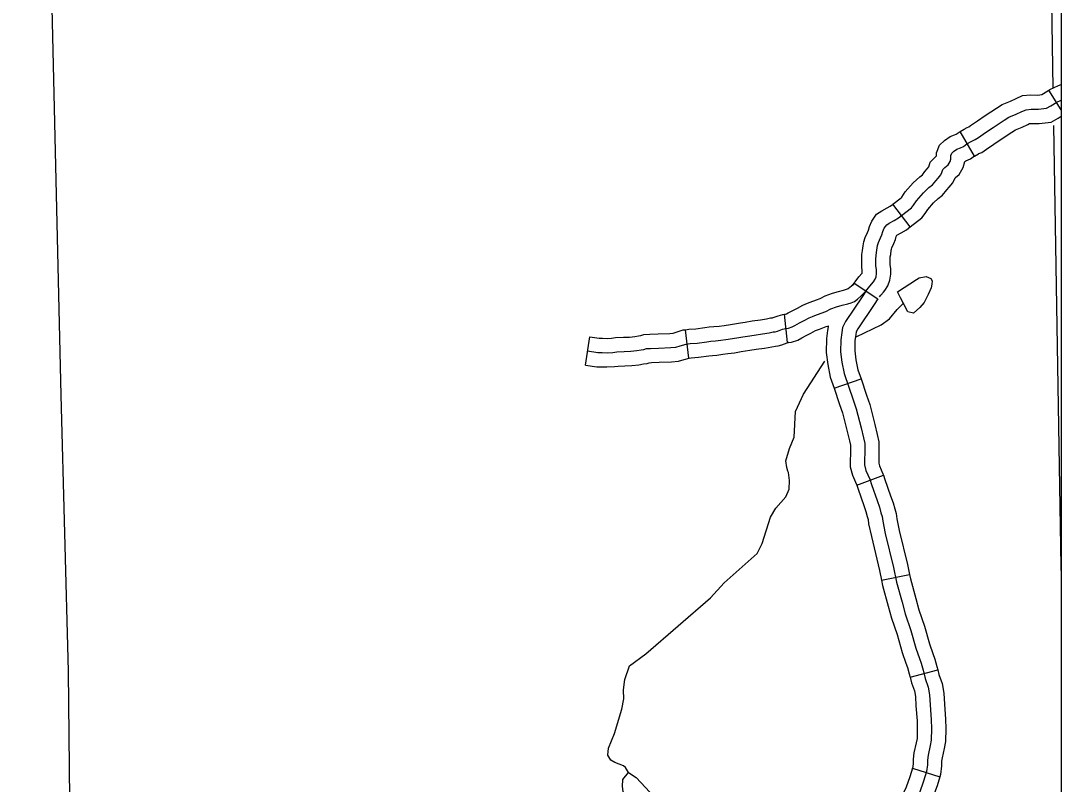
# Model space of a CAD drawing. Extents: x 1377389 to 1380723, y 1168351 to 1170484.
# Drawn here: x 1379738.6 to 1379848, y 1169225.5 to 1169305.8 of the extents above; entities that cross this region are included whole.
import ezdxf

# ---------------------------------------------------------------- set-up
doc = ezdxf.new("R2010")
doc.units = 0
doc.layers.add('B_Fill', color=7, linetype='Continuous')
doc.layers.add('B_Text', color=7, linetype='Continuous')

msp = doc.modelspace()

# ---------------------------------------------------------------- linework, layer by layer
at = {"layer": 'B_Fill'}
for p, q in [((1379848.03, 1169296.44), (1379846.72, 1169298.48)), ((1379838.91, 1169291.56), (1379837.39, 1169294.15)), ((1379832.14, 1169284.12), (1379830.32, 1169286.51)), ((1379826.23, 1169278.18), (1379828.73, 1169276.53)), ((1379819.23, 1169271.94), (1379818.92, 1169274.92)), ((1379808.84, 1169270.31), (1379808.49, 1169273.28)), ((1379797.99, 1169269.57), (1379798.42, 1169272.54)), ((1379824.13, 1169267.15), (1379826.97, 1169268.12)), ((1379826.52, 1169256.92), (1379829.33, 1169257.97)), ((1379829.13, 1169246.94), (1379832.06, 1169247.55)), ((1379832.14, 1169236.75), (1379835.04, 1169237.5)), ((1379832.4, 1169227.15), (1379835.26, 1169226.26))]:
    msp.add_line(p, q, dxfattribs=at)
for points in [[(1379846.79, 1169325.63), (1379846.79, 1169321.22), (1379847.17, 1169298.71)], [(1379744.46, 1169160.19), (1379743.8, 1169213.78), (1379743.57, 1169237.35), (1379742.81, 1169266.41), (1379741.46, 1169323.78)], [(1379837.39, 1169294.15), (1379837.81, 1169294.39), (1379838.14, 1169294.58), (1379838.32, 1169294.64), (1379838.49, 1169294.76), (1379839.23, 1169295.28), (1379840.04, 1169295.83), (1379841.23, 1169296.6), (1379841.81, 1169296.97), (1379842.69, 1169297.34), (1379843.28, 1169297.62), (1379843.97, 1169297.92), (1379844.83, 1169297.99), (1379845.57, 1169297.98), (1379846.01, 1169298.04), (1379846.17, 1169298.13), (1379846.72, 1169298.48)], [(1379846.72, 1169298.48), (1379846.85, 1169298.56), (1379847.74, 1169298.97), (1379848.03, 1169299.09)], [(1379831.23, 1169285.31), (1379832.29, 1169286.12), (1379832.48, 1169286.39), (1379832.81, 1169286.86), (1379833.54, 1169287.7), (1379834.12, 1169288.24), (1379834.48, 1169288.52), (1379834.85, 1169288.96), (1379835.08, 1169289.25), (1379835.37, 1169289.58), (1379835.49, 1169289.83), (1379835.59, 1169290.13), (1379835.79, 1169290.35), (1379836.14, 1169290.64), (1379836.34, 1169290.97), (1379836.42, 1169291.25), (1379836.42, 1169291.61), (1379836.52, 1169291.85), (1379836.71, 1169292.04), (1379837.05, 1169292.28), (1379837.42, 1169292.42), (1379837.75, 1169292.58), (1379838.11, 1169292.83), (1379838.57, 1169293.1), (1379838.76, 1169293.21), (1379838.99, 1169293.29), (1379839.34, 1169293.52), (1379840.08, 1169294.05), (1379840.87, 1169294.58), (1379842.04, 1169295.34), (1379842.51, 1169295.64), (1379843.3, 1169295.97), (1379843.9, 1169296.26), (1379844.34, 1169296.44), (1379844.88, 1169296.49), (1379845.65, 1169296.48), (1379846.5, 1169296.59), (1379846.94, 1169296.84), (1379847.56, 1169297.24), (1379848.03, 1169297.45)], [(1379838.91, 1169291.56), (1379839.33, 1169291.8), (1379839.38, 1169291.83), (1379839.67, 1169291.93), (1379840.19, 1169292.29), (1379840.94, 1169292.81), (1379841.7, 1169293.33), (1379842.85, 1169294.08), (1379843.21, 1169294.31), (1379843.91, 1169294.6), (1379844.52, 1169294.89), (1379844.71, 1169294.97), (1379844.93, 1169294.99), (1379845.73, 1169294.97), (1379846.99, 1169295.14), (1379847.72, 1169295.56), (1379848.03, 1169295.76)], [(1379830.32, 1169286.51), (1379831.2, 1169287.17), (1379831.25, 1169287.25), (1379831.63, 1169287.79), (1379832.46, 1169288.75), (1379833.15, 1169289.38), (1379833.43, 1169289.6), (1379833.69, 1169289.92), (1379833.94, 1169290.21), (1379834.1, 1169290.41), (1379834.26, 1169290.9), (1379834.76, 1169291.45), (1379834.92, 1169291.58), (1379834.92, 1169291.9), (1379835.24, 1169292.69), (1379835.75, 1169293.2), (1379836.35, 1169293.61), (1379836.82, 1169293.8), (1379836.99, 1169293.88), (1379837.3, 1169294.09), (1379837.39, 1169294.15)], [(1379847.24, 1169294.78), (1379848.01, 1169248.39), (1379848.03, 1169247.45)], [(1379832.14, 1169284.12), (1379833.38, 1169285.07), (1379833.71, 1169285.53), (1379834, 1169285.94), (1379834.61, 1169286.65), (1379835.09, 1169287.09), (1379835.54, 1169287.44), (1379836, 1169288.01), (1379836.23, 1169288.28), (1379836.63, 1169288.74), (1379836.89, 1169289.27), (1379836.91, 1169289.32), (1379837.28, 1169289.63), (1379837.73, 1169290.36), (1379837.91, 1169291), (1379838.01, 1169291.04), (1379838.5, 1169291.28), (1379838.92, 1169291.57), (1379838.91, 1169291.56)], [(1379827.06, 1169279.2), (1379827.09, 1169279.25), (1379827.1, 1169279.32), (1379827.1, 1169279.49), (1379827.04, 1169279.94), (1379827.04, 1169280.74), (1379827.06, 1169281.22), (1379827.11, 1169281.62), (1379827.18, 1169282.13), (1379827.26, 1169282.53), (1379827.42, 1169283), (1379827.64, 1169283.53), (1379827.75, 1169283.77), (1379827.85, 1169284.14), (1379828.11, 1169284.72), (1379828.61, 1169285.43), (1379829.17, 1169285.8), (1379829.73, 1169286.1), (1379830.05, 1169286.29), (1379830.29, 1169286.48)], [(1379798.2, 1169271.06), (1379799.29, 1169270.9), (1379799.72, 1169270.9), (1379800.24, 1169270.87), (1379800.85, 1169270.9), (1379801.26, 1169270.96), (1379802.05, 1169271), (1379802.73, 1169271.03), (1379803.39, 1169271.09), (1379803.82, 1169271.17), (1379804.13, 1169271.22), (1379804.4, 1169271.3), (1379804.83, 1169271.33), (1379805.66, 1169271.36), (1379806.94, 1169271.41), (1379807.48, 1169271.45), (1379807.94, 1169271.58), (1379808.58, 1169271.78), (1379808.98, 1169271.83), (1379809.72, 1169271.88), (1379810.76, 1169272.02), (1379811.17, 1169272.08), (1379811.64, 1169272.12), (1379812.23, 1169272.2), (1379812.75, 1169272.26), (1379813.44, 1169272.35), (1379814.1, 1169272.46), (1379814.54, 1169272.54), (1379815.02, 1169272.62), (1379815.71, 1169272.73), (1379816.61, 1169272.84), (1379817.29, 1169272.95), (1379817.72, 1169273.05), (1379817.95, 1169273.08), (1379818.19, 1169273.14), (1379818.72, 1169273.33), (1379819.04, 1169273.43), (1379819.34, 1169273.46), (1379819.73, 1169273.58), (1379820.02, 1169273.74), (1379820.51, 1169274), (1379820.98, 1169274.25), (1379821.52, 1169274.53), (1379821.86, 1169274.69), (1379822.12, 1169274.77), (1379822.79, 1169275.02), (1379823.28, 1169275.19), (1379823.8, 1169275.48), (1379824.4, 1169275.68), (1379825, 1169275.86), (1379825.57, 1169276), (1379825.93, 1169276.13), (1379826.3, 1169276.25), (1379826.6, 1169276.49), (1379826.99, 1169276.84), (1379827.48, 1169277.36), (1379827.89, 1169277.88), (1379828.27, 1169278.31), (1379828.44, 1169278.59), (1379828.55, 1169278.87), (1379828.6, 1169279.22), (1379828.6, 1169279.6), (1379828.54, 1169280.04), (1379828.54, 1169280.7), (1379828.55, 1169281.08), (1379828.6, 1169281.42), (1379828.66, 1169281.89), (1379828.71, 1169282.14), (1379828.82, 1169282.46), (1379829.02, 1169282.95), (1379829.17, 1169283.28), (1379829.26, 1169283.63), (1379829.42, 1169283.97), (1379829.67, 1169284.34), (1379829.94, 1169284.51), (1379830.46, 1169284.79), (1379830.9, 1169285.05), (1379831.23, 1169285.31)], [(1379829.33, 1169277.24), (1379829.48, 1169277.41), (1379829.79, 1169277.92), (1379830.01, 1169278.5), (1379830.1, 1169279.12), (1379830.1, 1169279.71), (1379830.04, 1169280.15), (1379830.04, 1169280.67), (1379830.05, 1169280.95), (1379830.09, 1169281.21), (1379830.14, 1169281.65), (1379830.16, 1169281.75), (1379830.22, 1169281.92), (1379830.41, 1169282.36), (1379830.59, 1169282.78), (1379830.68, 1169283.11), (1379830.73, 1169283.23), (1379830.73, 1169283.23), (1379831.19, 1169283.48), (1379831.75, 1169283.8), (1379832.18, 1169284.15)], [(1379818.92, 1169274.92), (1379819.03, 1169274.93), (1379819.14, 1169274.97), (1379819.31, 1169275.06), (1379819.81, 1169275.32), (1379820.28, 1169275.57), (1379820.85, 1169275.88), (1379821.33, 1169276.09), (1379821.63, 1169276.19), (1379822.28, 1169276.43), (1379822.67, 1169276.57), (1379823.2, 1169276.86), (1379823.95, 1169277.12), (1379824.61, 1169277.31), (1379825.14, 1169277.44), (1379825.44, 1169277.54), (1379825.56, 1169277.59), (1379825.63, 1169277.64), (1379825.95, 1169277.92), (1379826.34, 1169278.34), (1379826.74, 1169278.84), (1379827.09, 1169279.24)], [(1379831.14, 1169276.65), (1379830.8, 1169277.28), (1379832.81, 1169278.58), (1379833.1, 1169278.75), (1379833.81, 1169278.88), (1379834.32, 1169278.67), (1379834.45, 1169278.42), (1379834.42, 1169278.08), (1379834.36, 1169277.7), (1379834.04, 1169276.98), (1379833.62, 1169276.17), (1379833.16, 1169275.61), (1379832.48, 1169275.02), (1379831.9, 1169275.16), (1379831.14, 1169276.65)], [(1379826.23, 1169278.18), (1379826.03, 1169277.89)], [(1379827.48, 1169277.36), (1379827.09, 1169276.76), (1379825.35, 1169274.16), (1379825.01, 1169273.53), (1379824.94, 1169272.98), (1379824.83, 1169272.24), (1379824.8, 1169270.97), (1379824.96, 1169269.89), (1379825.19, 1169268.69), (1379826.14, 1169265.91), (1379826.45, 1169264.98), (1379826.97, 1169262.95), (1379827.22, 1169261.93), (1379827.36, 1169261.32), (1379827.36, 1169260.89), (1379827.33, 1169259.06), (1379827.49, 1169258.47), (1379827.88, 1169257.57), (1379828.08, 1169257.02), (1379828.67, 1169255.31), (1379828.92, 1169254.63), (1379829.07, 1169254.04), (1379829.19, 1169253.63), (1379829.25, 1169253.14), (1379829.52, 1169251.85), (1379830.38, 1169248.28), (1379830.7, 1169246.74), (1379831.29, 1169244.61), (1379831.63, 1169243.39), (1379832.21, 1169241.65), (1379832.73, 1169239.78), (1379833.12, 1169238.71), (1379833.3, 1169238.19), (1379833.5, 1169237.47), (1379833.73, 1169236.59), (1379834.04, 1169235.68), (1379834.18, 1169234.87), (1379834.25, 1169233.81), (1379834.36, 1169232.23), (1379834.38, 1169231.32), (1379834.36, 1169230.12), (1379834.25, 1169229.54), (1379834.02, 1169228.52), (1379833.95, 1169228), (1379833.95, 1169227.5), (1379833.86, 1169226.8), (1379833.55, 1169225.78), (1379833.12, 1169224.58)], [(1379828.92, 1169276.76), (1379829.04, 1169276.92), (1379829.33, 1169277.24)], [(1379828.73, 1169276.53), (1379828.34, 1169275.93), (1379826.63, 1169273.39), (1379826.46, 1169273.06), (1379826.43, 1169272.78), (1379826.32, 1169272.11), (1379826.31, 1169271.07), (1379826.44, 1169270.13), (1379826.64, 1169269.07), (1379826.97, 1169268.12)], [(1379826.45, 1169272.54), (1379829.09, 1169273.82), (1379829.96, 1169274.45), (1379830.76, 1169275.43), (1379831.47, 1169276.11)], [(1379808.49, 1169273.28), (1379808.84, 1169273.33), (1379809.57, 1169273.37), (1379810.54, 1169273.51), (1379811, 1169273.58), (1379811.49, 1169273.61), (1379812.04, 1169273.68), (1379812.55, 1169273.75), (1379813.22, 1169273.84), (1379813.85, 1169273.94), (1379814.29, 1169274.02), (1379814.78, 1169274.1), (1379815.5, 1169274.22), (1379816.4, 1169274.33), (1379817.01, 1169274.43), (1379817.45, 1169274.53), (1379817.66, 1169274.55), (1379817.74, 1169274.58), (1379818.26, 1169274.76), (1379818.74, 1169274.9), (1379818.92, 1169274.92)], [(1379798.42, 1169272.54), (1379799.4, 1169272.4), (1379799.76, 1169272.4), (1379800.25, 1169272.37), (1379800.7, 1169272.39), (1379801.12, 1169272.46), (1379801.99, 1169272.49), (1379802.62, 1169272.52), (1379803.18, 1169272.58), (1379803.57, 1169272.65), (1379803.81, 1169272.68), (1379804.13, 1169272.78), (1379804.74, 1169272.82), (1379805.61, 1169272.86), (1379806.85, 1169272.9), (1379807.21, 1169272.94), (1379807.51, 1169273.02), (1379808.26, 1169273.26), (1379808.49, 1169273.28)], [(1379819.23, 1169271.94), (1379819.65, 1169271.98), (1379820.33, 1169272.2), (1379820.73, 1169272.42), (1379821.2, 1169272.67), (1379821.68, 1169272.92), (1379822.18, 1169273.19), (1379822.4, 1169273.29), (1379822.6, 1169273.35), (1379823.31, 1169273.61), (1379823.59, 1169273.71)], [(1379823.5, 1169273.59), (1379823.45, 1169273.19), (1379823.33, 1169272.36), (1379823.3, 1169270.88), (1379823.48, 1169269.64), (1379823.73, 1169268.31), (1379824.13, 1169267.15)], [(1379808.84, 1169270.31), (1379809.11, 1169270.34), (1379809.87, 1169270.39), (1379810.97, 1169270.54), (1379811.33, 1169270.59), (1379811.79, 1169270.62), (1379812.42, 1169270.71), (1379812.94, 1169270.77), (1379813.67, 1169270.87), (1379814.36, 1169270.99), (1379814.8, 1169271.06), (1379815.26, 1169271.14), (1379815.92, 1169271.25), (1379816.82, 1169271.36), (1379817.57, 1169271.48), (1379817.98, 1169271.57), (1379818.25, 1169271.61), (1379818.63, 1169271.71), (1379819.19, 1169271.91), (1379819.34, 1169271.95), (1379819.23, 1169271.94)], [(1379797.99, 1169269.57), (1379799.18, 1169269.4), (1379799.67, 1169269.4), (1379800.23, 1169269.37), (1379801.01, 1169269.41), (1379801.41, 1169269.47), (1379802.12, 1169269.5), (1379802.84, 1169269.53), (1379803.6, 1169269.6), (1379804.07, 1169269.69), (1379804.46, 1169269.75), (1379804.67, 1169269.81), (1379804.91, 1169269.83), (1379805.72, 1169269.86), (1379807.04, 1169269.91), (1379807.75, 1169269.97), (1379808.36, 1169270.14), (1379808.9, 1169270.31), (1379808.84, 1169270.31)], [(1379819.28, 1169258.39), (1379819.15, 1169258.78), (1379819.06, 1169259.48), (1379819.43, 1169260.78), (1379819.92, 1169262), (1379820.06, 1169264.68), (1379820.91, 1169266.5), (1379823.15, 1169269.98)], [(1379826.97, 1169268.12), (1379827.56, 1169266.39), (1379827.89, 1169265.41), (1379828.43, 1169263.31), (1379828.68, 1169262.27), (1379828.86, 1169261.48), (1379828.86, 1169260.88), (1379828.84, 1169259.25), (1379828.91, 1169258.96), (1379829.27, 1169258.12), (1379829.33, 1169257.97)], [(1379824.13, 1169267.15), (1379824.72, 1169265.42), (1379825.01, 1169264.55), (1379825.52, 1169262.58), (1379825.76, 1169261.59), (1379825.86, 1169261.15), (1379825.86, 1169260.9), (1379825.83, 1169258.87), (1379826.07, 1169257.98), (1379826.48, 1169257.01), (1379826.52, 1169256.92)], [(1379802.51, 1169226.7), (1379802.19, 1169227.23), (1379801.97, 1169227.42), (1379801.06, 1169227.74), (1379800.65, 1169227.99), (1379800.31, 1169228.52), (1379800.4, 1169229.28), (1379801.04, 1169230.81), (1379801.8, 1169233.36), (1379802.02, 1169234.45), (1379801.98, 1169235.39), (1379802.12, 1169236.49), (1379802.62, 1169237.91), (1379804.31, 1169239.2), (1379811.13, 1169245.09), (1379812.56, 1169246.67), (1379816.04, 1169249.74), (1379816.56, 1169250.78), (1379817.45, 1169253.56), (1379817.99, 1169254.5), (1379819.04, 1169255.7), (1379819.41, 1169256.5), (1379819.46, 1169257.42), (1379819.32, 1169258.28), (1379819.28, 1169258.39)], [(1379829.33, 1169257.97), (1379829.49, 1169257.53), (1379830.08, 1169255.81), (1379830.35, 1169255.08), (1379830.52, 1169254.44), (1379830.66, 1169253.94), (1379830.73, 1169253.39), (1379830.99, 1169252.18), (1379831.85, 1169248.6), (1379832.06, 1169247.55)], [(1379826.52, 1169256.92), (1379826.67, 1169256.52), (1379827.25, 1169254.81), (1379827.48, 1169254.17), (1379827.63, 1169253.64), (1379827.71, 1169253.33), (1379827.77, 1169252.88), (1379828.06, 1169251.52), (1379828.92, 1169247.95), (1379829.13, 1169246.94)], [(1379832.06, 1169247.55), (1379832.16, 1169247.09), (1379832.73, 1169245.01), (1379833.06, 1169243.83), (1379833.65, 1169242.09), (1379834.16, 1169240.23), (1379834.53, 1169239.21), (1379834.73, 1169238.64), (1379834.95, 1169237.86), (1379835.04, 1169237.5)], [(1379829.13, 1169246.94), (1379829.24, 1169246.39), (1379829.84, 1169244.21), (1379830.19, 1169242.95), (1379830.78, 1169241.21), (1379831.3, 1169239.32), (1379831.7, 1169238.21), (1379831.86, 1169237.74), (1379832.05, 1169237.08), (1379832.14, 1169236.75)], [(1379835.04, 1169237.5), (1379835.16, 1169237.02), (1379835.5, 1169236.06), (1379835.67, 1169235.04), (1379835.74, 1169233.91), (1379835.86, 1169232.3), (1379835.88, 1169231.33), (1379835.86, 1169229.97), (1379835.71, 1169229.23), (1379835.5, 1169228.26), (1379835.45, 1169227.9), (1379835.45, 1169227.4), (1379835.33, 1169226.48), (1379835.26, 1169226.26)], [(1379832.14, 1169236.75), (1379832.29, 1169236.15), (1379832.58, 1169235.31), (1379832.69, 1169234.7), (1379832.75, 1169233.71), (1379832.86, 1169232.15), (1379832.88, 1169231.32), (1379832.86, 1169230.28), (1379832.78, 1169229.84), (1379832.54, 1169228.78), (1379832.45, 1169228.1), (1379832.45, 1169227.6), (1379832.39, 1169227.12), (1379832.4, 1169227.15)], [(1379803.66, 1169218.54), (1379803.08, 1169218.71), (1379802.84, 1169219.05), (1379802.68, 1169219.66), (1379802.57, 1169220.94), (1379802.54, 1169222.96), (1379801.95, 1169224.72), (1379801.87, 1169225.23), (1379801.9, 1169225.98), (1379802.51, 1169226.7), (1379803.29, 1169226.19), (1379805.22, 1169224.1), (1379806.09, 1169223.5), (1379806.55, 1169222.79), (1379807.03, 1169221.73), (1379807.42, 1169220.48), (1379807.35, 1169220.04), (1379803.66, 1169218.54)], [(1379832.4, 1169227.15), (1379832.12, 1169226.26), (1379831.73, 1169225.17), (1379831.5, 1169224.71), (1379831.06, 1169224.04), (1379830.56, 1169223.1), (1379830.22, 1169222.11), (1379830.02, 1169221.09), (1379829.99, 1169220.25), (1379829.96, 1169220.04), (1379829.77, 1169219.46), (1379829.63, 1169219.02), (1379829.3, 1169218.44), (1379828.86, 1169217.62)], [(1379835.26, 1169226.26), (1379834.97, 1169225.31), (1379834.5, 1169223.99), (1379834.1, 1169223.2), (1379833.64, 1169222.5), (1379833.32, 1169221.91), (1379833.12, 1169221.32), (1379833.01, 1169220.75), (1379832.99, 1169219.97), (1379832.88, 1169219.32), (1379832.62, 1169218.54), (1379832.4, 1169217.81), (1379831.92, 1169216.98), (1379831.51, 1169216.22)]]:
    msp.add_lwpolyline(points, dxfattribs=at)
at = {"layer": 'B_Text'}
msp.add_lwpolyline([(1378340.61, 1169579.43), (1379848.03, 1169579.43), (1379848.03, 1168702.1), (1378340.61, 1168702.1)], close=True, dxfattribs=at)

doc.saveas('drawing.dxf')
